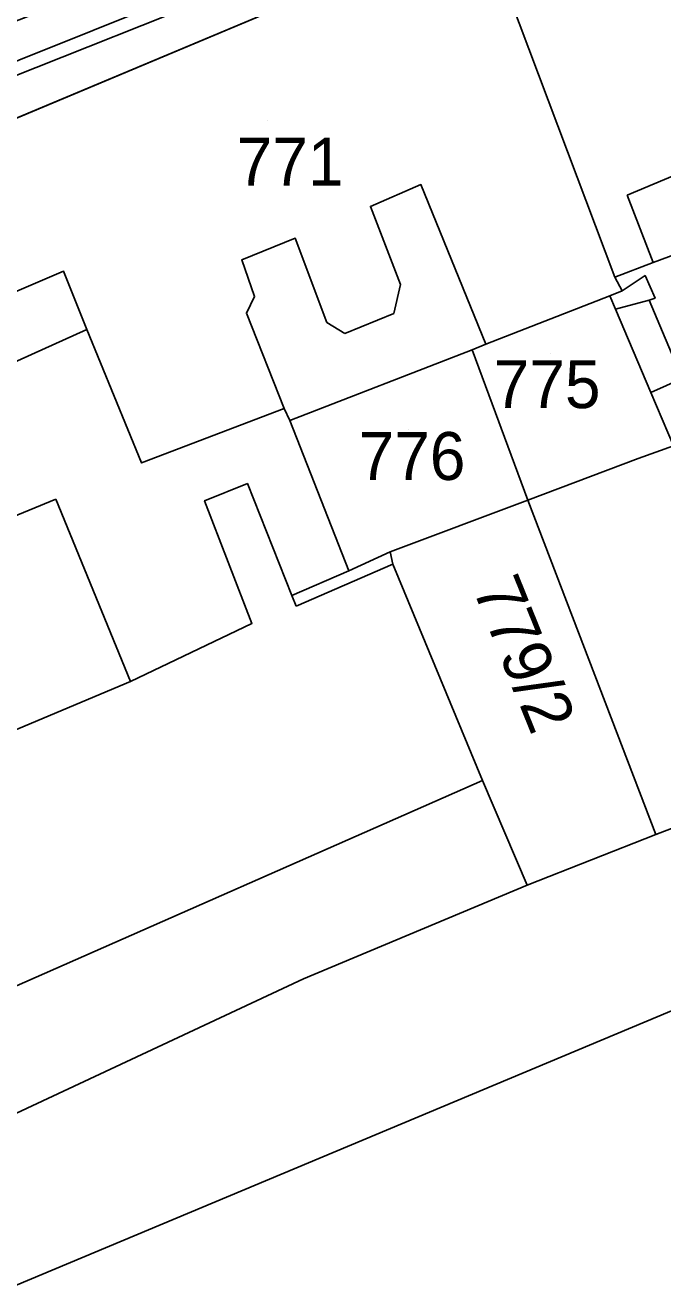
# Model space of a CAD drawing. Extents: x -263423 to -261326, y -1240067 to -1237864.
# Drawn here: x -262823.4 to -262796.8, y -1239222.4 to -1239169.6 of the extents above; entities that cross this region are included whole.
import ezdxf

# ---------------------------------------------------------------- set-up
doc = ezdxf.new("R2010")
doc.units = 0
for name, color, linetype in [('body_kn', 7, 'Continuous'), ('kladpar_druhypozemkov', 7, 'Continuous'), ('kladpar_hranice', 7, 'Continuous'), ('kladpar_parcelnecisla', 7, 'Continuous'), ('kladpar_plochy', 7, 'Continuous'), ('tarchy_linie', 7, 'Continuous'), ('zappar_hrandruhpozemk', 7, 'Continuous')]:
    doc.layers.add(name, color=color, linetype=linetype)

msp = doc.modelspace()

# ---------------------------------------------------------------- linework, layer by layer
at = {"layer": 'body_kn'}
for p, q in [((-262806.87, -1239176.25), (-262806.87, -1239176.25)), ((-262798.25, -1239176.69), (-262798.25, -1239176.69)), ((-262808.98, -1239177.16), (-262808.98, -1239177.16)), ((-262812.12, -1239178.49), (-262812.12, -1239178.49)), ((-262814.36, -1239179.39), (-262814.36, -1239179.39)), ((-262797.17, -1239179.51), (-262797.17, -1239179.51)), ((-262797.17, -1239179.51), (-262797.17, -1239179.51)), ((-262821.8, -1239179.87), (-262821.8, -1239179.87)), ((-262798.77, -1239180.11), (-262798.77, -1239180.11)), ((-262797.51, -1239180.05), (-262797.51, -1239180.05)), ((-262807.72, -1239180.43), (-262807.72, -1239180.43)), ((-262798.46, -1239180.69), (-262798.46, -1239180.69)), ((-262813.82, -1239180.93), (-262813.82, -1239180.93)), ((-262798.98, -1239180.89), (-262798.98, -1239180.89)), ((-262797.33, -1239181.08), (-262797.33, -1239181.08)), ((-262797.33, -1239181.08), (-262797.33, -1239181.08)), ((-262797.09, -1239180.99), (-262797.09, -1239180.99)), ((-262814.16, -1239181.62), (-262814.16, -1239181.62)), ((-262808, -1239181.63), (-262808, -1239181.63)), ((-262798.74, -1239181.45), (-262798.74, -1239181.45)), ((-262798.74, -1239181.45), (-262798.74, -1239181.45)), ((-262820.83, -1239182.3), (-262820.83, -1239182.3)), ((-262820.83, -1239182.3), (-262820.83, -1239182.3)), ((-262810.8, -1239182.01), (-262810.8, -1239182.01)), ((-262810.05, -1239182.47), (-262810.05, -1239182.47)), ((-262804.73, -1239183.16), (-262804.73, -1239183.16)), ((-262804.73, -1239183.16), (-262804.73, -1239183.16)), ((-262804.16, -1239182.92), (-262804.16, -1239182.92)), ((-262797.26, -1239184.94), (-262797.26, -1239184.94)), ((-262797.26, -1239184.94), (-262797.26, -1239184.94)), ((-262812.59, -1239185.6), (-262812.59, -1239185.6)), ((-262812.59, -1239185.6), (-262812.59, -1239185.6)), ((-262812.35, -1239186.11), (-262812.35, -1239186.11)), ((-262818.54, -1239187.88), (-262818.54, -1239187.88)), ((-262797.79, -1239187.7), (-262797.79, -1239187.7)), ((-262814.12, -1239188.74), (-262814.12, -1239188.74)), ((-262822.13, -1239189.39), (-262822.13, -1239189.39)), ((-262815.91, -1239189.46), (-262815.91, -1239189.46)), ((-262802.4, -1239189.44), (-262802.4, -1239189.44)), ((-262808.16, -1239191.6), (-262808.16, -1239191.6)), ((-262808.04, -1239192.11), (-262808.04, -1239192.11)), ((-262808.04, -1239192.11), (-262808.04, -1239192.11)), ((-262809.89, -1239192.39), (-262809.89, -1239192.39)), ((-262812.26, -1239193.42), (-262812.26, -1239193.42)), ((-262812.08, -1239193.87), (-262812.08, -1239193.87)), ((-262813.93, -1239194.59), (-262813.93, -1239194.59)), ((-262819, -1239197.02), (-262819, -1239197.02)), ((-262804.3, -1239201.15), (-262804.3, -1239201.15)), ((-262797.06, -1239203.41), (-262797.06, -1239203.41)), ((-262797.06, -1239203.41), (-262797.06, -1239203.41)), ((-262802.43, -1239205.52), (-262802.43, -1239205.52)), ((-262811.78, -1239209.44), (-262811.78, -1239209.44))]:
    msp.add_line(p, q, dxfattribs=at)
at = {"layer": 'kladpar_druhypozemkov'}
for p, q in [((-262813.27, -1239173.59), (-262813.27, -1239173.59)), ((-262801.47, -1239183.29), (-262801.47, -1239183.29)), ((-262807.37, -1239186.49), (-262807.37, -1239186.49)), ((-262801.3, -1239195.95), (-262801.3, -1239195.95))]:
    msp.add_line(p, q, dxfattribs=at)
at = {"layer": 'kladpar_hranice'}
for points in [[(-262824.23, -1239169.58), (-262822.83, -1239169.04), (-262823.42, -1239167.25), (-262820.29, -1239166.3), (-262819.12, -1239167.79), (-262818.15, -1239167.17), (-262818.58, -1239166.59), (-262814.29, -1239164.78), (-262810.58, -1239163.21), (-262776.76, -1239148.95), (-262775.1, -1239154.07), (-262776.16, -1239153.41), (-262804.34, -1239165.31), (-262828.81, -1239175.58)], [(-262776.16, -1239153.41), (-262775.1, -1239154.07), (-262770.04, -1239169.24), (-262770.81, -1239169.6), (-262784.43, -1239174.64), (-262785.07, -1239174.88), (-262786.16, -1239175.24), (-262787.69, -1239175.84), (-262790.19, -1239176.74), (-262795.89, -1239179.03), (-262797.17, -1239179.51), (-262798.77, -1239180.11), (-262804.34, -1239165.31), (-262776.16, -1239153.41)], [(-262804.34, -1239165.31), (-262798.77, -1239180.11), (-262798.46, -1239180.69), (-262798.98, -1239180.89), (-262804.16, -1239182.92), (-262804.73, -1239183.16), (-262812.35, -1239186.11), (-262812.59, -1239185.6), (-262818.54, -1239187.88), (-262820.83, -1239182.3), (-262821.8, -1239179.87), (-262826.21, -1239181.74), (-262826.63, -1239180.65), (-262828.81, -1239175.58), (-262804.34, -1239165.31)], [(-262855.82, -1239186.43), (-262828.81, -1239175.58), (-262826.63, -1239180.65), (-262826.21, -1239181.74), (-262821.8, -1239179.87), (-262820.83, -1239182.3), (-262846.85, -1239194.06), (-262873.93, -1239204.53), (-262876.94, -1239194.62), (-262875.22, -1239194.02), (-262855.82, -1239186.43)], [(-262768.68, -1239176.83), (-262765.37, -1239187.77), (-262764.42, -1239190.77), (-262776.31, -1239195.03), (-262795.2, -1239202.69), (-262797.06, -1239203.41), (-262802.4, -1239189.44), (-262797.79, -1239187.7), (-262796.32, -1239187.16), (-262794.4, -1239192.16), (-262790.94, -1239190.9), (-262792.93, -1239185.9), (-262786.99, -1239184.12), (-262783.02, -1239182.62), (-262768.68, -1239176.83)], [(-262790.19, -1239176.74), (-262786.99, -1239184.12), (-262792.93, -1239185.9), (-262796.32, -1239187.16), (-262797.26, -1239184.94), (-262795.96, -1239184.35), (-262797.33, -1239181.08), (-262797.09, -1239180.99), (-262797.51, -1239180.05), (-262798.46, -1239180.69), (-262798.77, -1239180.11), (-262797.17, -1239179.51), (-262795.89, -1239179.03), (-262790.19, -1239176.74)], [(-262804.73, -1239183.16), (-262804.16, -1239182.92), (-262798.98, -1239180.89), (-262798.46, -1239180.69), (-262797.51, -1239180.05), (-262797.09, -1239180.99), (-262797.33, -1239181.08), (-262795.96, -1239184.35), (-262797.26, -1239184.94), (-262796.32, -1239187.16), (-262797.79, -1239187.7), (-262802.4, -1239189.44), (-262804.73, -1239183.16)], [(-262820.83, -1239182.3), (-262818.54, -1239187.88), (-262812.59, -1239185.6), (-262812.35, -1239186.11), (-262809.89, -1239192.39), (-262812.26, -1239193.42), (-262814.12, -1239188.74), (-262815.91, -1239189.46), (-262813.93, -1239194.59), (-262819, -1239197.02), (-262836.55, -1239204.39), (-262843.66, -1239207.48), (-262869.83, -1239217.58), (-262873.93, -1239204.53), (-262846.85, -1239194.06), (-262820.83, -1239182.3)], [(-262804.73, -1239183.16), (-262802.4, -1239189.44), (-262808.16, -1239191.6), (-262809.89, -1239192.39), (-262812.35, -1239186.11), (-262804.73, -1239183.16)], [(-262843.66, -1239207.48), (-262836.55, -1239204.39), (-262819, -1239197.02), (-262813.93, -1239194.59), (-262815.91, -1239189.46), (-262814.12, -1239188.74), (-262812.26, -1239193.42), (-262809.89, -1239192.39), (-262808.16, -1239191.6), (-262808.04, -1239192.11), (-262804.3, -1239201.15), (-262802.43, -1239205.52), (-262811.78, -1239209.44), (-262838.39, -1239221.89), (-262865.44, -1239231.28), (-262867.04, -1239226.16), (-262867.69, -1239224.11), (-262869.83, -1239217.58), (-262843.66, -1239207.48)], [(-262797.06, -1239203.41), (-262802.43, -1239205.52), (-262804.3, -1239201.15), (-262808.04, -1239192.11), (-262808.16, -1239191.6), (-262802.4, -1239189.44), (-262797.06, -1239203.41)], [(-262838.39, -1239221.89), (-262811.78, -1239209.44), (-262802.43, -1239205.52), (-262797.06, -1239203.41), (-262795.2, -1239202.69), (-262792.55, -1239209.16), (-262841.74, -1239229.76)], [(-262792.55, -1239209.16), (-262790.2, -1239214.81), (-262789.24, -1239217.18), (-262786.42, -1239221.81), (-262785.94, -1239223.16), (-262841.26, -1239245.78), (-262843.43, -1239240.27), (-262846.3, -1239241.29), (-262847.45, -1239238.34), (-262848.83, -1239234.88), (-262846.08, -1239233.8), (-262846.74, -1239232.07), (-262841.62, -1239230.08), (-262841.74, -1239229.76), (-262792.55, -1239209.16)]]:
    msp.add_lwpolyline(points, dxfattribs=at)
at = {"layer": 'kladpar_plochy'}
for points in [[(-262824.23, -1239169.58), (-262822.83, -1239169.04), (-262823.42, -1239167.25), (-262820.29, -1239166.3), (-262819.12, -1239167.79), (-262818.15, -1239167.17), (-262818.58, -1239166.59), (-262814.29, -1239164.78), (-262810.58, -1239163.21), (-262776.76, -1239148.95), (-262775.1, -1239154.07), (-262776.16, -1239153.41), (-262804.34, -1239165.31), (-262828.81, -1239175.58)], [(-262838.39, -1239221.89), (-262811.78, -1239209.44), (-262802.43, -1239205.52), (-262797.06, -1239203.41), (-262795.2, -1239202.69), (-262792.55, -1239209.16), (-262841.74, -1239229.76)]]:
    msp.add_lwpolyline(points, dxfattribs=at)
for points in [[(-262776.16, -1239153.41), (-262775.1, -1239154.07), (-262770.04, -1239169.24), (-262770.81, -1239169.6), (-262784.43, -1239174.64), (-262785.07, -1239174.88), (-262786.16, -1239175.24), (-262787.69, -1239175.84), (-262790.19, -1239176.74), (-262795.89, -1239179.03), (-262797.17, -1239179.51), (-262798.77, -1239180.11), (-262804.34, -1239165.31)], [(-262804.34, -1239165.31), (-262798.77, -1239180.11), (-262798.46, -1239180.69), (-262798.98, -1239180.89), (-262804.16, -1239182.92), (-262804.73, -1239183.16), (-262812.35, -1239186.11), (-262812.59, -1239185.6), (-262818.54, -1239187.88), (-262820.83, -1239182.3), (-262821.8, -1239179.87), (-262826.21, -1239181.74), (-262826.63, -1239180.65), (-262828.81, -1239175.58)], [(-262855.82, -1239186.43), (-262828.81, -1239175.58), (-262826.63, -1239180.65), (-262826.21, -1239181.74), (-262821.8, -1239179.87), (-262820.83, -1239182.3), (-262846.85, -1239194.06), (-262873.93, -1239204.53), (-262876.94, -1239194.62), (-262875.22, -1239194.02)], [(-262768.68, -1239176.83), (-262765.37, -1239187.77), (-262764.42, -1239190.77), (-262776.31, -1239195.03), (-262795.2, -1239202.69), (-262797.06, -1239203.41), (-262802.4, -1239189.44), (-262797.79, -1239187.7), (-262796.32, -1239187.16), (-262794.4, -1239192.16), (-262790.94, -1239190.9), (-262792.93, -1239185.9), (-262786.99, -1239184.12), (-262783.02, -1239182.62)], [(-262790.19, -1239176.74), (-262786.99, -1239184.12), (-262792.93, -1239185.9), (-262796.32, -1239187.16), (-262797.26, -1239184.94), (-262795.96, -1239184.35), (-262797.33, -1239181.08), (-262797.09, -1239180.99), (-262797.51, -1239180.05), (-262798.46, -1239180.69), (-262798.77, -1239180.11), (-262797.17, -1239179.51), (-262795.89, -1239179.03)], [(-262804.73, -1239183.16), (-262804.16, -1239182.92), (-262798.98, -1239180.89), (-262798.46, -1239180.69), (-262797.51, -1239180.05), (-262797.09, -1239180.99), (-262797.33, -1239181.08), (-262795.96, -1239184.35), (-262797.26, -1239184.94), (-262796.32, -1239187.16), (-262797.79, -1239187.7), (-262802.4, -1239189.44)], [(-262820.83, -1239182.3), (-262818.54, -1239187.88), (-262812.59, -1239185.6), (-262812.35, -1239186.11), (-262809.89, -1239192.39), (-262812.26, -1239193.42), (-262814.12, -1239188.74), (-262815.91, -1239189.46), (-262813.93, -1239194.59), (-262819, -1239197.02), (-262836.55, -1239204.39), (-262843.66, -1239207.48), (-262869.83, -1239217.58), (-262873.93, -1239204.53), (-262846.85, -1239194.06)], [(-262804.73, -1239183.16), (-262802.4, -1239189.44), (-262808.16, -1239191.6), (-262809.89, -1239192.39), (-262812.35, -1239186.11)], [(-262843.66, -1239207.48), (-262836.55, -1239204.39), (-262819, -1239197.02), (-262813.93, -1239194.59), (-262815.91, -1239189.46), (-262814.12, -1239188.74), (-262812.26, -1239193.42), (-262809.89, -1239192.39), (-262808.16, -1239191.6), (-262808.04, -1239192.11), (-262804.3, -1239201.15), (-262802.43, -1239205.52), (-262811.78, -1239209.44), (-262838.39, -1239221.89), (-262865.44, -1239231.28), (-262867.04, -1239226.16), (-262867.69, -1239224.11), (-262869.83, -1239217.58)], [(-262797.06, -1239203.41), (-262802.43, -1239205.52), (-262804.3, -1239201.15), (-262808.04, -1239192.11), (-262808.16, -1239191.6), (-262802.4, -1239189.44)], [(-262792.55, -1239209.16), (-262790.2, -1239214.81), (-262789.24, -1239217.18), (-262786.42, -1239221.81), (-262785.94, -1239223.16), (-262841.26, -1239245.78), (-262843.43, -1239240.27), (-262846.3, -1239241.29), (-262847.45, -1239238.34), (-262848.83, -1239234.88), (-262846.08, -1239233.8), (-262846.74, -1239232.07), (-262841.62, -1239230.08), (-262841.74, -1239229.76)]]:
    msp.add_lwpolyline(points, close=True, dxfattribs=at)
at = {"layer": 'tarchy_linie'}
for points in [[(-262823.48, -1239169.29), (-262822.83, -1239169.04), (-262822.83, -1239169.03), (-262819.27, -1239167.6), (-262819.12, -1239167.79), (-262818.15, -1239167.17), (-262818.16, -1239167.16), (-262805.57, -1239162.11), (-262804.23, -1239161.57), (-262771.64, -1239147.29), (-262771.15, -1239148.93), (-262770.94, -1239149.62), (-262770.49, -1239151.11), (-262776.14, -1239153.42), (-262776.16, -1239153.41), (-262777.82, -1239154.11), (-262791.58, -1239159.74), (-262803.22, -1239164.84), (-262804.34, -1239165.31), (-262825.97, -1239174.39)], [(-262875.65, -1239192.3), (-262816.36, -1239168.74), (-262771.15, -1239148.93)], [(-262883.96, -1239193.91), (-262867.38, -1239188.57), (-262804.98, -1239163.54), (-262770.94, -1239149.62)]]:
    msp.add_lwpolyline(points, dxfattribs=at)
at = {"layer": 'zappar_hrandruhpozemk'}
for p, q in [((-262798.25, -1239176.69), (-262789.34, -1239172.95)), ((-262797.17, -1239179.51), (-262798.25, -1239176.69)), ((-262798.74, -1239181.45), (-262798.98, -1239180.89)), ((-262797.33, -1239181.08), (-262798.74, -1239181.45)), ((-262810.05, -1239182.47), (-262808, -1239181.63)), ((-262797.26, -1239184.94), (-262798.74, -1239181.45)), ((-262846.72, -1239199.6), (-262822.13, -1239189.39)), ((-262822.13, -1239189.39), (-262819, -1239197.02)), ((-262808.04, -1239192.11), (-262812.08, -1239193.87)), ((-262812.08, -1239193.87), (-262812.26, -1239193.42)), ((-262840.19, -1239216.96), (-262804.3, -1239201.15))]:
    msp.add_line(p, q, dxfattribs=at)
for points in [[(-262808, -1239181.63), (-262807.72, -1239180.43), (-262808.98, -1239177.16), (-262806.87, -1239176.25), (-262804.16, -1239182.92)], [(-262812.59, -1239185.6), (-262814.16, -1239181.62), (-262813.82, -1239180.93), (-262814.36, -1239179.39), (-262812.12, -1239178.49), (-262810.8, -1239182.01), (-262810.05, -1239182.47)]]:
    msp.add_lwpolyline(points, dxfattribs=at)

# ---------------------------------------------------------------- texts
at = {"layer": 'kladpar_parcelnecisla'}
for s, p in [('771', (-262814.565, -1239176.29)), ('775', (-262803.83, -1239185.59)), ('776', (-262809.474, -1239188.59))]:
    msp.add_text(s, height=2, dxfattribs=at).set_placement(p)
msp.add_text('779/2', height=2, rotation=292, dxfattribs=at).set_placement((-262804.727, -1239193.117))

doc.saveas('drawing.dxf')
